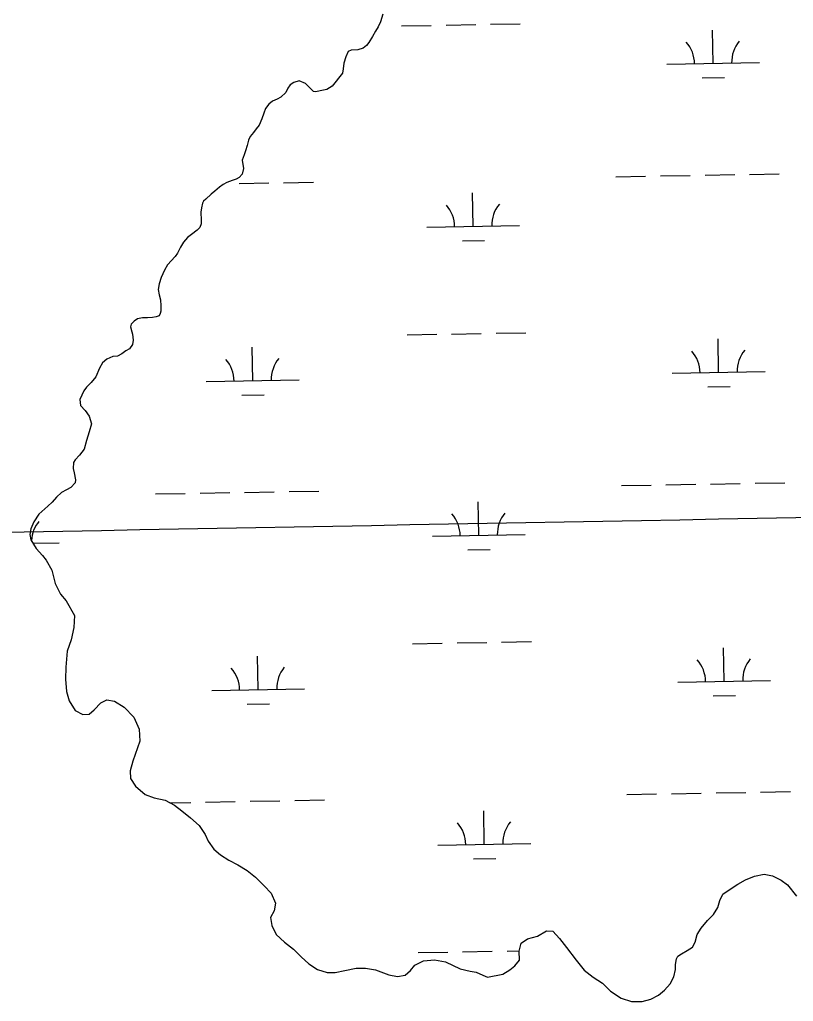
# Model space of a CAD drawing. Extents: x 3914892 to 3953151, y 242587 to 268572.
# Drawn here: x 3935579 to 3936412, y 253867 to 254924 of the extents above; entities that cross this region are included whole.
import ezdxf

# ---------------------------------------------------------------- set-up
doc = ezdxf.new("R2010")
doc.units = 0
doc.layers.add('V-GRID-MAJR', color=7, linetype='Continuous')
doc.layers.add('V-WETL-SWMP', color=7, linetype='Continuous')

msp = doc.modelspace()

# ---------------------------------------------------------------- linework, layer by layer
at = {"layer": 'V-GRID-MAJR'}
msp.add_spline([(3919048.168, 254080.336), (3924366.077, 254173.55000000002), (3929683.974, 254267.537), (3935001.8570000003, 254362.298), (3940319.725, 254457.832), (3945637.58, 254554.14), (3950955.421, 254651.22100000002), (3950955.4220000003, 254651.22100000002)], degree=3, dxfattribs=at)
at = {"layer": 'V-WETL-SWMP'}
for p, q in [((3935969.6780000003, 254930.12600000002), (3935967.293, 254921.938)), ((3935964.739, 254916.797), (3935961.864, 254911.976)), ((3935967.293, 254921.938), (3935964.739, 254916.797)), ((3935989.798241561, 254917.63294237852), (3936021.7931210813, 254918.2053797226)), ((3936037.7905608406, 254918.4915983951), (3936069.785440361, 254919.06403573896)), ((3936085.782880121, 254919.35025441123), (3936117.777759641, 254919.92269175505)), ((3936325.4192323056, 254877.20028468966), (3936324.7752402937, 254913.19452414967)), ((3935958.67, 254906.192), (3935954.515, 254899.924)), ((3935961.864, 254911.976), (3935958.67, 254906.192)), ((3935942.824, 254892.032), (3935935.7660000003, 254891.692)), ((3935948.596, 254893.491), (3935942.824, 254892.032)), ((3935951.957, 254896.708), (3935948.596, 254893.491)), ((3935954.515, 254899.924), (3935951.957, 254896.708)), ((3935929.688, 254884.45599999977), (3935927.6210000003, 254877.392)), ((3935932.24, 254890.079), (3935929.688, 254884.45599999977)), ((3935935.7660000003, 254891.69199999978), (3935932.24, 254890.079)), ((3935926.835, 254871.293), (3935926.205, 254866.63899999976)), ((3935927.6210000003, 254877.392), (3935926.835, 254871.293)), ((3936275.427233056, 254876.30585133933), (3936375.411231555, 254878.09471803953)), ((3935926.205, 254866.63899999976), (3935915.171, 254852.651)), ((3936313.6971925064, 254861.55708987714), (3936337.693352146, 254861.98641788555)), ((3935867.526, 254850.76099999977), (3935865.132, 254845.78100000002)), ((3935869.924, 254854.13700000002), (3935867.526, 254850.76099999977)), ((3935873.927, 254856.875), (3935869.924, 254854.13700000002)), ((3935879.699, 254858.494), (3935873.927, 254856.875)), ((3935886.284, 254855.784), (3935879.699, 254858.494)), ((3935890.949, 254850.983), (3935886.284, 254855.78400000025)), ((3935894.971, 254847.143), (3935890.949, 254850.98299999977)), ((3935915.171, 254852.651), (3935909.244, 254849.266)), ((3935860.011, 254840.95500000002), (3935855.845, 254838.858)), ((3935865.132, 254845.78100000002), (3935860.011, 254840.95500000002)), ((3935897.539, 254846.66899999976), (3935894.971, 254847.143)), ((3935902.1890000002, 254847.64299999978), (3935897.539, 254846.66899999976)), ((3935909.244, 254849.266), (3935902.1890000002, 254847.64299999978)), ((3935843.517, 254828.87799999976), (3935841.4450000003, 254823.739)), ((3935847.035, 254833.38), (3935843.517, 254828.87799999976)), ((3935851.037, 254836.76), (3935847.035, 254833.38)), ((3935855.845, 254838.858), (3935851.037, 254836.76)), ((3935841.4450000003, 254823.739), (3935839.5360000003, 254817.477)), ((3935836.666, 254810.891), (3935833.468, 254806.87199999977)), ((3935839.5360000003, 254817.477), (3935836.666, 254810.891)), ((3935826.912, 254798.51099999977), (3935825.1570000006, 254794.496)), ((3935830.269, 254803.013), (3935826.912, 254798.51099999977)), ((3935833.468, 254806.87199999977), (3935830.269, 254803.013)), ((3935823.568, 254788.71600000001), (3935821.657, 254783.256)), ((3935825.157, 254794.496), (3935823.568, 254788.71600000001)), ((3935820.3850000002, 254778.921), (3935818.315, 254772.979)), ((3935821.657, 254783.256), (3935820.3850000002, 254778.921)), ((3935818.315, 254772.979), (3935819.622, 254763.998)), ((3935814.994, 254754.52000000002), (3935811.63, 254752.586)), ((3935818.3540000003, 254758.05800000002), (3935814.994, 254754.52000000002)), ((3935819.622, 254763.998), (3935818.3540000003, 254758.05800000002)), ((3936220.7402390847, 254755.23720111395), (3936252.7351186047, 254755.809638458)), ((3936268.732558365, 254756.09585713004), (3936300.7274378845, 254756.66829447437)), ((3936316.724877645, 254756.9545131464), (3936348.719757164, 254757.5269504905)), ((3936364.717196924, 254757.81316916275), (3936396.7120764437, 254758.38560650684)), ((3935793.844, 254743.87499999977), (3935788.882, 254739.53)), ((3935797.848, 254746.774), (3935793.844, 254743.87499999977)), ((3935801.852, 254749.19099999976), (3935797.848, 254746.774)), ((3935807.302, 254751.13), (3935801.852, 254749.19099999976)), ((3935811.63, 254752.586), (3935807.302, 254751.13000000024)), ((3935814.897190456, 254747.97604806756), (3935846.892069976, 254748.54848541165)), ((3935862.8895097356, 254748.8347040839), (3935894.8843892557, 254749.407141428)), ((3935784.719, 254736.47099999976), (3935779.1180000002, 254731.00100000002)), ((3935788.882, 254739.53), (3935784.719, 254736.47099999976)), ((3936067.0806828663, 254701.73787578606), (3936066.436690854, 254737.73211524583)), ((3935775.599, 254726.66), (3935774.489, 254721.684)), ((3935776.396, 254728.908), (3935775.599, 254726.66)), ((3935779.1180000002, 254731.00100000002), (3935776.396, 254728.908)), ((3935774.489, 254721.684), (3935773.86, 254717.029)), ((3935773.86, 254717.029), (3935774.043, 254708.526)), ((3935773.893, 254704.515), (3935772.4590000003, 254700.661)), ((3935774.043, 254708.526), (3935773.893, 254704.515)), ((3936017.0886836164, 254700.84344243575), (3936117.0726821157, 254702.63230913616)), ((3935763.494, 254693.09600000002), (3935759.492, 254689.717)), ((3935769.739, 254697.76599999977), (3935763.494, 254693.09600000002)), ((3935772.4590000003, 254700.661), (3935769.739, 254697.76599999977)), ((3935754.852, 254684.731), (3935751.818, 254679.268)), ((3935759.492, 254689.717), (3935754.852, 254684.731)), ((3936055.3586430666, 254686.09468097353), (3936079.354802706, 254686.52400898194)), ((3935748.627, 254672.842), (3935745.9080000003, 254669.305)), ((3935751.818, 254679.268), (3935748.627, 254672.842)), ((3935737.7490000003, 254660.459), (3935734.396, 254654.514)), ((3935745.9080000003, 254669.305), (3935737.7490000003, 254660.459)), ((3935734.396, 254654.514), (3935731.0470000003, 254646.804)), ((3935728.819, 254639.9), (3935727.7120000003, 254633.79999999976)), ((3935731.0470000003, 254646.804), (3935728.819, 254639.9)), ((3935727.7120000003, 254633.79999999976), (3935728.6890000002, 254628.027)), ((3935728.6890000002, 254628.027), (3935730.308, 254622.737)), ((3935730.308, 254622.737), (3935730.646, 254616.32)), ((3935730.026, 254607.975), (3935728.909, 254605.56599999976)), ((3935730.6610000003, 254610.384), (3935730.026, 254607.975)), ((3935730.646, 254616.32), (3935730.6610000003, 254610.384)), ((3935698.77, 254596.502), (3935697.816, 254593.451)), ((3935701.81, 254599.87900000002), (3935698.77, 254596.502)), ((3935705.494, 254602.135), (3935701.81, 254599.87900000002)), ((3935710.946, 254603.272), (3935705.494, 254602.135)), ((3935716.079, 254603.44599999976), (3935710.946, 254603.272)), ((3935721.694, 254603.622), (3935716.079, 254603.446)), ((3935725.703, 254604.43399999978), (3935721.694, 254603.62199999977)), ((3935728.909, 254605.56599999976), (3935725.703, 254604.43399999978)), ((3935697.816, 254593.451), (3935698.6240000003, 254591.207)), ((3935698.6240000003, 254591.207), (3935698.785, 254590.88699999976)), ((3935698.785, 254590.88699999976), (3935700.2430000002, 254585.59599999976)), ((3935700.2430000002, 254585.59599999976), (3935700.741, 254579.33999999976)), ((3935995.7493538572, 254585.0111753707), (3936027.7442333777, 254585.58361271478)), ((3936043.7416731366, 254585.86983138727), (3936075.7365526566, 254586.44226873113)), ((3936091.7339924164, 254586.7284874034), (3936123.7288719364, 254587.30092474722)), ((3935700.741, 254579.33999999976), (3935699.951, 254574.685)), ((3936331.3703446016, 254544.57851768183), (3936330.7263525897, 254580.57275714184)), ((3935688.7460000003, 254564.54799999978), (3935683.779, 254562.128)), ((3935692.91, 254567.60700000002), (3935688.7460000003, 254564.54799999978)), ((3935696.915, 254570.025), (3935692.91, 254567.60700000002)), ((3935699.951, 254574.685), (3935696.915, 254570.025)), ((3935829.542657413, 254535.60005260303), (3935828.898665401, 254571.594292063)), ((3935667.915, 254554.867), (3935664.721, 254549.24300000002)), ((3935672.397, 254558.729), (3935667.915, 254554.867)), ((3935678.967, 254561.795), (3935672.397, 254558.729)), ((3935683.779, 254562.128), (3935678.967, 254561.795)), ((3935664.721, 254549.24300000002), (3935660.574, 254539.927)), ((3936281.378345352, 254543.68408433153), (3936381.362343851, 254545.4729510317)), ((3935655.4560000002, 254533.65600000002), (3935650.4960000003, 254528.669)), ((3935660.574, 254539.927), (3935655.4560000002, 254533.65600000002)), ((3935779.5506581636, 254534.7056192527), (3935879.534656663, 254536.49448595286)), ((3935647.778, 254524.81199999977), (3935643.311, 254515.495)), ((3935650.4960000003, 254528.669), (3935647.778, 254524.81199999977)), ((3936319.648304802, 254528.9353228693), (3936343.644464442, 254529.36465087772)), ((3935643.311, 254515.495), (3935644.13, 254508.919)), ((3935817.820617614, 254519.95685779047), (3935841.816777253, 254520.38618579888)), ((3935644.13, 254508.919), (3935649.1180000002, 254503.477)), ((3935649.1180000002, 254503.477), (3935653.466, 254497.39199999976)), ((3935653.466, 254497.39199999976), (3935655.894, 254489.21600000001)), ((3935653.5100000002, 254480.546), (3935650.647, 254471.07200000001)), ((3935655.894, 254489.21600000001), (3935653.5100000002, 254480.546)), ((3935650.647, 254471.07200000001), (3935648.1040000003, 254461.91999999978)), ((3935648.1040000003, 254461.91999999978), (3935642.987, 254455.329)), ((3935638.187, 254450.503), (3935636.43, 254447.45)), ((3935642.987, 254455.329), (3935638.187, 254450.503)), ((3935636.43, 254447.45), (3935636.126, 254441.192)), ((3935636.126, 254441.192), (3935637.1010000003, 254436.22100000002)), ((3935637.1010000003, 254436.22100000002), (3935638.725, 254429.006)), ((3935638.725, 254429.006), (3935638.253, 254425.475)), ((3935628.967, 254417.91), (3935623.68, 254415.168)), ((3935633.773, 254420.65), (3935628.967, 254417.91)), ((3935638.253, 254425.475), (3935633.773, 254420.65)), ((3935868.840622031, 254416.2129370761), (3935900.835501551, 254416.78537442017)), ((3936226.69135138, 254422.61543410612), (3936258.6862309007, 254423.18787145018)), ((3936274.6836706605, 254423.47409012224), (3936306.6785501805, 254424.04652746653)), ((3936322.6759899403, 254424.3327461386), (3936354.6708694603, 254424.90518348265)), ((3936370.66830922, 254425.19140215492), (3936402.6631887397, 254425.763839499)), ((3935618.399, 254410.181), (3935613.6, 254404.71300000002)), ((3935623.68, 254415.168), (3935618.399, 254410.181)), ((3935724.863664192, 254413.63696902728), (3935756.858543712, 254414.20940637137)), ((3935772.855983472, 254414.4956250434), (3935804.850862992, 254415.0680623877)), ((3935820.848302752, 254415.35428105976), (3935852.8431822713, 254415.92671840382)), ((3935608.798, 254400.529), (3935599.194, 254392)), ((3935613.6, 254404.71300000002), (3935608.798, 254400.529)), ((3936073.031795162, 254369.11610877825), (3936072.3878031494, 254405.110348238)), ((3935599.194, 254392), (3935593.921, 254383.483)), ((3935590.572, 254375.93399999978), (3935589.625, 254370.15600000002)), ((3935593.921, 254383.483), (3935590.572, 254375.93399999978)), ((3935589.625, 254370.15600000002), (3935590.7630000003, 254364.38299999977)), ((3935590.7630000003, 254364.38299999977), (3935596.2430000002, 254354.771)), ((3936023.039795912, 254368.22167542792), (3936123.0237944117, 254370.01054212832)), ((3935592.9614335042, 254360.52691553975), (3935621.1961072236, 254361.03207704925)), ((3935596.2430000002, 254354.771), (3935603.001, 254347.408)), ((3936061.3097553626, 254353.4729139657), (3936085.305915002, 254353.9022419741)), ((3935603.001, 254347.408), (3935607.025, 254342.28499999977)), ((3935607.025, 254342.28499999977), (3935613.15, 254331.712)), ((3935613.15, 254331.712), (3935616.878, 254317.282)), ((3935616.878, 254317.282), (3935621.233, 254308.63)), ((3935621.233, 254308.63), (3935622.685, 254305.58499999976)), ((3935622.685, 254305.58499999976), (3935628.478, 254298.70200000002)), ((3935628.478, 254298.70200000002), (3935637.666, 254282.682)), ((3935637.666, 254282.682), (3935636.898, 254269.684)), ((3935636.898, 254269.684), (3935633.884, 254256.52000000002)), ((3935633.884, 254256.52000000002), (3935629.9050000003, 254244.477)), ((3936001.700466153, 254252.38940836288), (3936033.6953456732, 254252.96184570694)), ((3936049.692785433, 254253.24806437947), (3936081.687664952, 254253.8205017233)), ((3936097.6851047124, 254254.10672039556), (3936129.679984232, 254254.67915773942)), ((3936337.3214568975, 254211.95675067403), (3936336.677464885, 254247.950990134)), ((3935629.9050000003, 254244.477), (3935628.346, 254227.14500000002)), ((3935835.4937697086, 254202.9782855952), (3935834.8497776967, 254238.97252505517)), ((3935628.346, 254227.14500000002), (3935628.059, 254214.30899999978)), ((3935628.059, 254214.30899999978), (3935628.896, 254200.83499999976)), ((3936287.329457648, 254211.0623173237), (3936387.3134561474, 254212.85118402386)), ((3935628.896, 254200.83499999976), (3935631.971, 254190.89500000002)), ((3935785.501770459, 254202.08385224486), (3935885.4857689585, 254203.87271894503)), ((3936325.5994170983, 254196.31355586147), (3936349.5955767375, 254196.74288386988)), ((3935631.971, 254190.89500000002), (3935638.415, 254180.644)), ((3935658.951, 254181.019), (3935666.15, 254188.9)), ((3935666.15, 254188.9), (3935672.399, 254191.804)), ((3935672.399, 254191.804), (3935680.585, 254190.54200000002)), ((3935680.585, 254190.54200000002), (3935691.0300000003, 254184.152)), ((3935691.0300000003, 254184.152), (3935701.487, 254173.269)), ((3935823.77172991, 254187.33509078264), (3935847.7678895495, 254187.76441879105)), ((3935638.415, 254180.644), (3935646.61, 254176.013)), ((3935646.61, 254176.013), (3935653.508, 254176.352)), ((3935653.508, 254176.352), (3935658.951, 254181.019)), ((3935701.487, 254173.269), (3935707.457, 254160.45)), ((3935707.457, 254160.45), (3935708.133, 254147.456)), ((3935708.133, 254147.456), (3935700.488, 254126.097)), ((3935700.488, 254126.097), (3935697.629, 254115.34100000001)), ((3935697.629, 254115.34100000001), (3935697.971, 254107.31899999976)), ((3935697.971, 254107.31899999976), (3935703.288, 254098.83000000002)), ((3935703.288, 254098.83000000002), (3935713.9, 254090.034)), ((3935713.9, 254090.034), (3935723.5360000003, 254086.36900000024)), ((3936232.6424636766, 254089.9936670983), (3936264.6373431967, 254090.56610444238)), ((3936280.634782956, 254090.8523231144), (3936312.629662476, 254091.4247604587)), ((3936328.627102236, 254091.71097913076), (3936360.621981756, 254092.28341647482)), ((3936376.6194215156, 254092.5696351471), (3936408.6143010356, 254093.14207249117)), ((3935723.5360000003, 254086.36899999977), (3935735.254, 254083.99300000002)), ((3935735.254, 254083.99300000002), (3935745.216, 254078.565)), ((3935740.40426474, 254081.18677263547), (3935762.8096560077, 254081.58763936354)), ((3935745.216, 254078.565), (3935753.093, 254072.328)), ((3935778.807095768, 254081.87385803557), (3935810.8019752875, 254082.4462953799)), ((3935826.7994150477, 254082.73251405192), (3935858.7942945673, 254083.30495139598)), ((3935874.7917343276, 254083.59117006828), (3935906.7866138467, 254084.16360741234)), ((3935753.093, 254072.328), (3935762.418, 254064.972)), ((3936078.9829074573, 254036.49434177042), (3936078.3389154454, 254072.48858123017)), ((3935762.418, 254064.972), (3935771.7460000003, 254056.654)), ((3935771.7460000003, 254056.654), (3935778.509, 254047.045)), ((3935778.509, 254047.045), (3935781.738, 254039.674)), ((3935781.738, 254039.674), (3935787.5360000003, 254031.025)), ((3936028.990908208, 254035.5999084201), (3936128.9749067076, 254037.3887751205)), ((3935787.5360000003, 254031.025), (3935794.772, 254025.108)), ((3935794.772, 254025.108), (3935803.932, 254019.35599999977)), ((3935803.932, 254019.35599999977), (3935813.572, 254014.24799999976)), ((3936067.260867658, 254020.85114695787), (3936091.257027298, 254021.2804749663)), ((3935813.572, 254014.248), (3935823.534, 254008.337)), ((3935823.534, 254008.337), (3935832.538, 254000.981)), ((3936369.848, 254002.073), (3936380.27, 254004.34600000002)), ((3936380.27, 254004.34600000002), (3936389.421, 254002.285)), ((3935832.538, 254000.981), (3935841.869, 253991.54)), ((3936345.015, 253988.691), (3936352.222, 253993.363)), ((3936352.222, 253993.363), (3936360.392, 253998.037)), ((3936360.392, 253998.037), (3936369.848, 254002.073)), ((3936389.421, 254002.285), (3936398.578, 253997.65600000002)), ((3936398.578, 253997.65600000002), (3936405.489, 253992.86100000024)), ((3935841.869, 253991.54), (3935849.269, 253983.858)), ((3935849.269, 253983.858), (3935854.271, 253973.12199999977)), ((3936336.046, 253982.57099999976), (3936345.015, 253988.691)), ((3936405.489, 253992.861), (3936415.148, 253980.53299999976)), ((3935854.271, 253973.12199999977), (3935852.688, 253964.935)), ((3936330.468, 253968.437), (3936332.855, 253975.984)), ((3936332.855, 253975.984), (3936336.046, 253982.57099999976)), ((3935852.688, 253964.935), (3935848.856, 253957.70500000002)), ((3936325.9960000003, 253960.725), (3936330.468, 253968.437)), ((3935848.856, 253957.70500000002), (3935850.003, 253948.884)), ((3936312.397, 253946.089), (3936319.274, 253954.45)), ((3936319.274, 253954.45), (3936325.9960000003, 253960.725)), ((3935850.003, 253948.884), (3935854.841, 253939.431)), ((3936136.417, 253937.60399999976), (3936146.029, 253943.24499999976)), ((3936146.029, 253943.245), (3936152.9280000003, 253942.942)), ((3936152.9280000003, 253942.942), (3936159.848, 253934.938)), ((3936308.404, 253939.34), (3936312.397, 253946.089)), ((3935854.841, 253939.431), (3935863.687, 253930.951)), ((3935863.687, 253930.951), (3935873.333, 253923.59600000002)), ((3936116.7260000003, 253921.348), (3936118.628, 253930.017)), ((3936118.628, 253930.017), (3936125.515, 253934.68799999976)), ((3936125.515, 253934.688), (3936136.417, 253937.604)), ((3936159.848, 253934.938), (3936167.575, 253925.172)), ((3936303.306, 253925.689), (3936306.019, 253930.991)), ((3936306.019, 253930.991), (3936308.404, 253939.34)), ((3935873.333, 253923.59600000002), (3935881.858, 253915.275)), ((3936007.6515784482, 253919.76764135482), (3936039.6464579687, 253920.34007869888)), ((3936055.643897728, 253920.6262973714), (3936087.6387772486, 253921.19873471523)), ((3936103.6362170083, 253921.4849533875), (3936116.807752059, 253921.72061230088)), ((3936116.751, 253911.722), (3936116.7260000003, 253921.348)), ((3936167.575, 253925.172), (3936177.879, 253911.722)), ((3936291.291, 253918.59799999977), (3936297.379, 253922.144)), ((3936297.379, 253922.144), (3936303.306, 253925.689)), ((3935881.858, 253915.275), (3935889.9, 253907.595)), ((3936004.298, 253906.13099999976), (3936013.59, 253910.969)), ((3936013.59, 253910.969), (3936025.299, 253912.123)), ((3936025.299, 253912.123), (3936037.338, 253909.908)), ((3936037.338, 253909.908), (3936052.921, 253902.409)), ((3936111.954, 253905.612), (3936116.751, 253911.722)), ((3936177.879, 253911.722), (3936186.41, 253900.995)), ((3936284.904, 253907.03), (3936285.8510000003, 253912.968)), ((3936285.8510000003, 253912.968), (3936287.288, 253915.86000000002)), ((3936287.288, 253915.86000000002), (3936291.291, 253918.59799999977)), ((3935889.9, 253907.595), (3935899.222, 253901.52300000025)), ((3935899.222, 253901.52300000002), (3935909.819, 253898.342)), ((3935909.819, 253898.342), (3935918.322, 253898.36500000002)), ((3935918.322, 253898.36500000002), (3935928.906, 253900.478)), ((3935928.906, 253900.478), (3935940.932, 253902.91599999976)), ((3935940.932, 253902.91599999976), (3935951.04, 253903.10299999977)), ((3935951.04, 253903.103), (3935961.955, 253901.207)), ((3935961.955, 253901.207), (3935976.0870000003, 253895.78900000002)), ((3935993.737, 253895.354), (3935999.66, 253900.50400000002)), ((3935999.66, 253900.50400000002), (3936004.298, 253906.13099999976)), ((3936052.921, 253902.409), (3936063.838, 253899.70999999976)), ((3936063.838, 253899.70999999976), (3936070.418, 253898.76499999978)), ((3936070.418, 253898.76499999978), (3936077.326, 253895.41400000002)), ((3936098.9820000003, 253896.43300000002), (3936106.671, 253901.267)), ((3936106.671, 253901.267), (3936111.954, 253905.612)), ((3936186.41, 253900.995), (3936196.378, 253893.32)), ((3936283.1750000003, 253893.54799999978), (3936285.079, 253901.575)), ((3936285.079, 253901.575), (3936284.904, 253907.03)), ((3935976.0870000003, 253895.78900000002), (3935985.558, 253893.889)), ((3935985.558, 253893.889), (3935993.737, 253895.354)), ((3936077.326, 253895.41400000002), (3936082.465, 253893.50199999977)), ((3936082.465, 253893.50199999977), (3936098.9820000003, 253896.43300000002)), ((3936196.378, 253893.32), (3936206.342, 253886.768)), ((3936279.344, 253885.997), (3936283.1750000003, 253893.54799999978)), ((3936206.342, 253886.768), (3936215.028, 253878.127)), ((3936215.028, 253878.127), (3936226.279, 253870.616)), ((3936266.54, 253874.09100000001), (3936273.105, 253879.24300000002)), ((3936273.105, 253879.24300000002), (3936279.344, 253885.997)), ((3936226.279, 253870.616), (3936237.519, 253867.276)), ((3936237.519, 253867.27599999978), (3936248.91, 253867.30599999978)), ((3936248.91, 253867.30599999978), (3936258.5300000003, 253869.73799999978)), ((3936258.5300000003, 253869.738), (3936266.54, 253874.09100000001))]:
    msp.add_line(p, q, dxfattribs=at)
for centre, radius, start, end in [((3936270.1766423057, 254876.68678940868), 35.24628790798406, 0.25317973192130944, 41.79683806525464), ((3936380.644835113, 254878.66323438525), 35.24628790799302, 140.25317672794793, 181.79683506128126), ((3936011.838092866, 254701.2243805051), 35.24628790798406, 0.25317973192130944, 41.79683806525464), ((3936122.3062856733, 254703.20082548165), 35.24628790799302, 140.25317672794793, 181.79683506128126), ((3936276.1277546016, 254544.06502240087), 35.24628790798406, 0.25317973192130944, 41.79683806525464), ((3936386.5959474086, 254546.04146737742), 35.24628790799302, 140.25317672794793, 181.79683506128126), ((3935774.300067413, 254535.08655732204), 35.24628790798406, 0.25317973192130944, 41.79683806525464), ((3935884.7682602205, 254537.0630022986), 35.24628790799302, 140.25317672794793, 181.79683506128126), ((3936017.7892051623, 254368.60261349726), 35.24628790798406, 0.25317973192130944, 41.79683806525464), ((3936128.2573979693, 254370.57905847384), 35.24628790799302, 140.25317672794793, 181.79683506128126), ((3935626.429710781, 254361.60059339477), 35.24628790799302, 140.2531767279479, 176.82806064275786), ((3935780.2511797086, 254202.4647903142), 35.24628790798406, 0.25317973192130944, 41.79683806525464), ((3935890.7193725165, 254204.44123529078), 35.24628790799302, 140.25317672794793, 181.79683506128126), ((3936282.078866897, 254211.44325539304), 35.24628790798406, 0.25317973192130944, 41.79683806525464), ((3936392.547059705, 254213.4197003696), 35.24628790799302, 140.25317672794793, 181.79683506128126), ((3936023.7403174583, 254035.98084648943), 35.24628790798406, 0.25317973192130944, 41.79683806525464), ((3936134.208510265, 254037.957291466), 35.24628790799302, 140.25317672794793, 181.79683506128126)]:
    msp.add_arc(centre, radius, start, end, dxfattribs=at)

doc.saveas('drawing.dxf')
